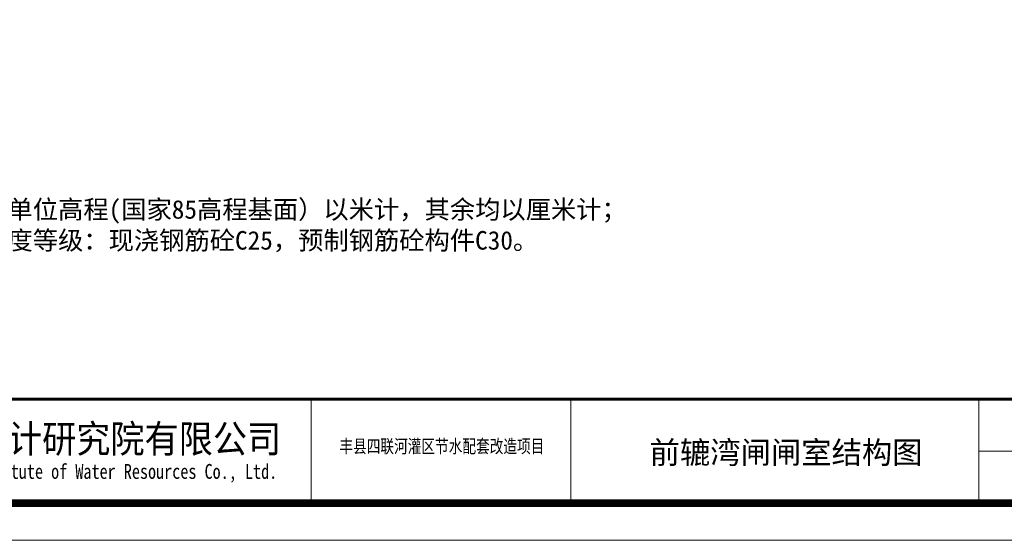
# Model space of a CAD drawing. Extents: x -27255 to 1448651, y 31034 to 8081248.
# Tile 307 of 580: x 583547 to 583680, y 3865396 to 3865467. Entities that reach past the tile are written whole.
import ezdxf
from ezdxf.enums import TextEntityAlignment as Align

# ---------------------------------------------------------------- set-up
doc = ezdxf.new("R2010")
doc.units = 0
doc.layers.get('0').update_dxf_attribs({"linetype": 'CONTINUOUS'})
for name, color, linetype, lineweight in [('0.09标注线', 3, 'CONTINUOUS', 9), ('0.13文字', 3, 'CONTINUOUS', 13), ('图框', 7, 'CONTINUOUS', 20)]:
    doc.layers.add(name, color=color, linetype=linetype, lineweight=lineweight)
doc.styles.add('-仿宋_GB2312', font='FangSong_GB2312.ttf')
doc.styles.add('LYJFS', font='times.ttf', dxfattribs={"width": 0.7})
doc.styles.add('宋体', font='FangSong_GB2312.ttf')

# ---------------------------------------------------------------- blocks, each defined once
blk = doc.blocks.new('d4trtg')
for p, q in [((655049.2, 3899795.5), (655049.2, 3899655.4)), ((655399.4, 3899795.5), (655399.4, 3899655.4)), ((655949.8, 3899795.5), (655949.8, 3899655.4))]:
    blk.add_line(p, q)
at = {"lineweight": 0}
for p, q in [((658021.2, 3899725.4), (655949.8, 3899725.4)), ((658071.2, 3899605.3), (653868.4, 3899605.3))]:
    blk.add_line(p, q, dxfattribs=at)
at = {"lineweight": 0, "const_width": 10}
blk.add_lwpolyline([(654118.6, 3902527.3), (658021.2, 3902527.3), (658021.2, 3899655.4), (654118.6, 3899655.4)], close=True, dxfattribs=at)
at = {"lineweight": 0, "const_width": 4}
blk.add_lwpolyline([(658021.2, 3899795.5), (654118.6, 3899795.5)], dxfattribs=at)
at = {"style": '宋体'}
for s, height, width, p in [('江苏省水利勘测设计研究院有限公司', 37.525, 0.9, (654640.2, 3899742.9)), ('丰县四联河灌区节水配套改造项目', 18.012, 0.75, (655225.5, 3899732.3)), ('Jiangsu Surveying and Design Institute of Water Resources Co., Ltd.', 20.014, 0.8, (654638.5, 3899695.5))]:
    blk.add_text(s, height=height, dxfattribs=dict(at, width=width)).set_placement(p, align=Align.MIDDLE)

msp = doc.modelspace()

# ---------------------------------------------------------------- block references
at = {"layer": '图框', "xscale": 0.09999999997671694, "yscale": 0.1000000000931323, "zscale": 0.1}
msp.add_blockref('d4trtg', (518081.32789, 3475435.90235), dxfattribs=at)

# ---------------------------------------------------------------- texts
at = {"layer": '0.09标注线', "insert": (583518.03213, 3865446.44899, -1.71772), "char_height": 2.5, "width": 195.5537787, "attachment_point": 1, "style": '-仿宋_GB2312'}
msp.add_mtext('{\\C7;说明：\\P     1、本图尺寸单位高程(国家85高程基面）以米计，其余均以厘米计；\\P     2、图中砼强度等级：现浇钢筋砼C25，预制钢筋砼构件C30。}', dxfattribs=at)
at = {"layer": '0.13文字', "linetype": 'Continuous', "lineweight": 13, "insert": (583621.68286, 3865409.76997), "char_height": 3, "width": 66.6610925, "attachment_point": 1, "style": 'LYJFS'}
msp.add_mtext('{\\fFangSong_GB2312|b0|i0|c134|p49;\\W1;     前辘湾闸闸室结构图}', dxfattribs=at)

doc.saveas('drawing.dxf')
